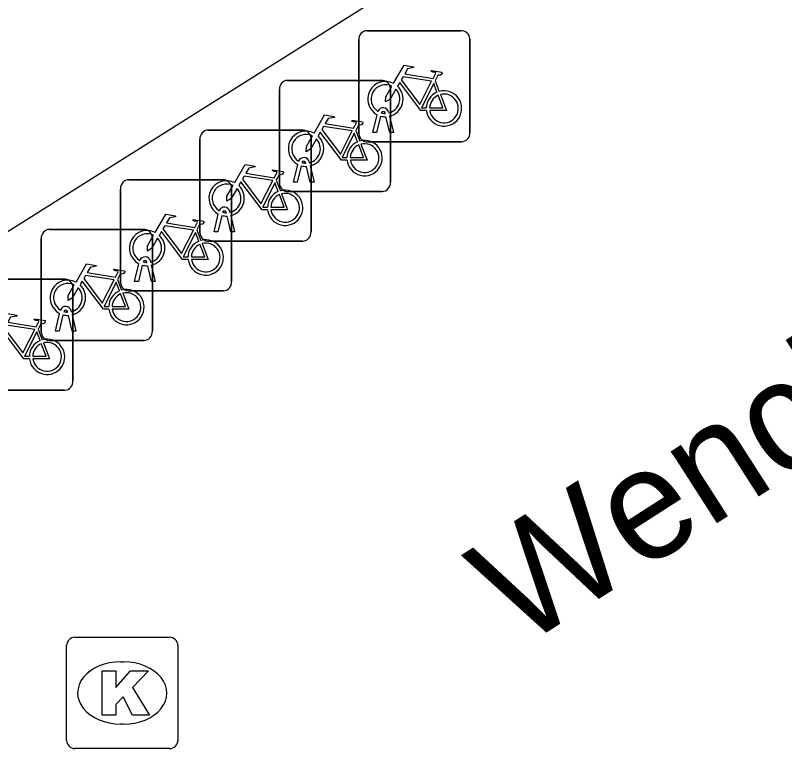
# Model space of a CAD drawing. Extents: x 159280 to 160375, y 384531 to 385872.
# Drawn here: x 160164.05 to 160170.97, y 384944.74 to 384951.33 of the extents above; entities that cross this region are included whole.
import ezdxf

# ---------------------------------------------------------------- set-up
doc = ezdxf.new("R2010")
doc.units = 0
for name, color, linetype in [('IMGEO_Fietsenrek', 7, 'Continuous'), ('IMGEO_Kolk', 7, 'Continuous'), ('IMGEO_Openbare_ruimte_label', 7, 'Continuous'), ('IMGEO_Pand', 7, 'Continuous')]:
    doc.layers.add(name, color=color, linetype=linetype)

msp = doc.modelspace()

# ---------------------------------------------------------------- linework, layer by layer
at = {"layer": 'IMGEO_Fietsenrek'}
for p, q in [((160167.2109, 384951.1935), (160168.0518, 384951.1935)), ((160168.0518, 384951.1935), (160167.2109, 384951.1935)), ((160167.1365, 384950.2689), (160167.1365, 384951.1098)), ((160167.1365, 384951.1098), (160167.1365, 384950.2689)), ((160168.1355, 384951.1191), (160168.1355, 384950.2782)), ((160168.1355, 384950.2782), (160168.1355, 384951.1191)), ((160166.4969, 384950.7465), (160167.3378, 384950.7465)), ((160167.3378, 384950.7465), (160166.4969, 384950.7465)), ((160167.8232, 384950.7432), (160167.8595, 384950.648)), ((160166.4225, 384949.8219), (160166.4225, 384950.6628)), ((160166.4225, 384950.6628), (160166.4225, 384949.8219)), ((160167.4215, 384950.6721), (160167.4215, 384949.8312)), ((160167.4215, 384949.8312), (160167.4215, 384950.6721)), ((160167.3739, 384950.4499), (160167.3729, 384950.4542)), ((160167.4046, 384950.4614), (160167.4064, 384950.4535)), ((160167.2635, 384950.2783), (160167.3018, 384950.4383)), ((160167.3322, 384950.4261), (160167.2969, 384950.2783)), ((160167.415, 384950.2783), (160167.3811, 384950.42)), ((160167.4134, 384950.4243), (160167.4484, 384950.2783)), ((160165.7829, 384950.3005), (160166.6238, 384950.3005)), ((160166.6238, 384950.3005), (160165.7829, 384950.3005)), ((160167.1092, 384950.2962), (160167.1455, 384950.201)), ((160167.2969, 384950.2783), (160167.2635, 384950.2783)), ((160167.4484, 384950.2783), (160167.415, 384950.2783)), ((160165.7085, 384949.3759), (160165.7085, 384950.2168)), ((160165.7085, 384950.2168), (160165.7085, 384949.3759)), ((160166.7075, 384950.2261), (160166.7075, 384949.3852)), ((160166.7075, 384949.3852), (160166.7075, 384950.2261)), ((160168.0611, 384950.1945), (160167.2202, 384950.1945)), ((160167.2202, 384950.1945), (160168.0611, 384950.1945)), ((160166.5495, 384949.8313), (160166.5878, 384949.9913)), ((160166.6182, 384949.9791), (160166.5829, 384949.8313)), ((160166.6599, 384950.0029), (160166.6589, 384950.0072)), ((160166.701, 384949.8313), (160166.6671, 384949.973)), ((160166.6906, 384950.0144), (160166.6924, 384950.0065)), ((160166.6994, 384949.9773), (160166.7344, 384949.8313)), ((160165.0689, 384949.8535), (160165.9098, 384949.8535)), ((160165.9098, 384949.8535), (160165.0689, 384949.8535)), ((160166.3952, 384949.8502), (160166.4315, 384949.755)), ((160166.5829, 384949.8313), (160166.5495, 384949.8313)), ((160166.7344, 384949.8313), (160166.701, 384949.8313)), ((160164.9945, 384948.9289), (160164.9945, 384949.7698)), ((160164.9945, 384949.7698), (160164.9945, 384948.9289)), ((160165.9935, 384949.7791), (160165.9935, 384948.9382)), ((160165.9935, 384948.9382), (160165.9935, 384949.7791)), ((160167.3471, 384949.7475), (160166.5062, 384949.7475)), ((160166.5062, 384949.7475), (160167.3471, 384949.7475)), ((160165.8355, 384949.3853), (160165.8738, 384949.5453)), ((160165.9459, 384949.5569), (160165.9449, 384949.5612)), ((160165.9766, 384949.5684), (160165.9784, 384949.5605)), ((160165.9042, 384949.5331), (160165.8689, 384949.3853)), ((160165.987, 384949.3853), (160165.9531, 384949.527)), ((160165.9854, 384949.5313), (160166.0204, 384949.3853)), ((160164.3559, 384949.4075), (160165.1968, 384949.4075)), ((160165.1968, 384949.4075), (160164.3559, 384949.4075)), ((160165.6812, 384949.4032), (160165.7175, 384949.308)), ((160165.8689, 384949.3853), (160165.8355, 384949.3853)), ((160166.0204, 384949.3853), (160165.987, 384949.3853)), ((160164.2815, 384948.4829), (160164.2815, 384949.3238)), ((160164.2815, 384949.3238), (160164.2815, 384948.4829)), ((160165.2805, 384949.3331), (160165.2805, 384948.4922)), ((160165.2805, 384948.4922), (160165.2805, 384949.3331)), ((160166.6331, 384949.3015), (160165.7922, 384949.3015)), ((160165.7922, 384949.3015), (160166.6331, 384949.3015)), ((160165.1215, 384948.9383), (160165.1598, 384949.0983)), ((160165.1902, 384949.0861), (160165.1549, 384948.9383)), ((160165.2319, 384949.1099), (160165.2309, 384949.1142)), ((160165.273, 384948.9383), (160165.2391, 384949.08)), ((160165.2626, 384949.1214), (160165.2644, 384949.1135)), ((160165.2714, 384949.0843), (160165.3064, 384948.9383)), ((160163.6419, 384948.9605), (160164.4828, 384948.9605)), ((160164.4828, 384948.9605), (160163.6419, 384948.9605)), ((160164.9682, 384948.9572), (160165.0045, 384948.862)), ((160165.1549, 384948.9383), (160165.1215, 384948.9383)), ((160165.3064, 384948.9383), (160165.273, 384948.9383)), ((160164.5665, 384948.8861), (160164.5665, 384948.0452)), ((160164.5665, 384948.0452), (160164.5665, 384948.8861)), ((160165.9191, 384948.8545), (160165.0782, 384948.8545)), ((160165.0782, 384948.8545), (160165.9191, 384948.8545)), ((160164.4085, 384948.4923), (160164.4468, 384948.6523)), ((160164.5189, 384948.6639), (160164.5179, 384948.6682)), ((160164.5496, 384948.6754), (160164.5514, 384948.6675)), ((160164.4772, 384948.6401), (160164.4419, 384948.4923)), ((160164.56, 384948.4923), (160164.5261, 384948.634)), ((160164.5584, 384948.6383), (160164.5934, 384948.4923)), ((160164.2542, 384948.5102), (160164.2905, 384948.415)), ((160164.4419, 384948.4923), (160164.4085, 384948.4923)), ((160164.5934, 384948.4923), (160164.56, 384948.4923)), ((160165.2061, 384948.4085), (160164.3652, 384948.4085)), ((160164.3652, 384948.4085), (160165.2061, 384948.4085)), ((160164.4921, 384947.9615), (160163.6512, 384947.9615)), ((160163.6512, 384947.9615), (160164.4921, 384947.9615))]:
    msp.add_line(p, q, dxfattribs=at)
for points in [[(160167.4491, 384950.7202), (160167.5438, 384950.8837), (160167.63, 384950.8699), (160167.6317, 384950.8612), (160167.5756, 384950.8503), (160167.5494, 384950.805), (160167.8046, 384950.7642)], [(160167.8046, 384950.7642), (160167.8296, 384950.813), (160167.8245, 384950.817), (160167.8013, 384950.8207), (160167.7886, 384950.8282), (160167.7876, 384950.8313), (160167.7898, 384950.8359), (160167.8846, 384950.8208), (160167.8869, 384950.8105), (160167.8775, 384950.7981), (160167.8651, 384950.7917), (160167.8506, 384950.7979), (160167.8232, 384950.7432)], [(160167.7448, 384950.4755), (160167.6951, 384950.4756), (160167.5044, 384950.7273), (160167.4854, 384950.6945)], [(160167.7917, 384950.739), (160167.5349, 384950.78), (160167.5182, 384950.7512), (160167.6852, 384950.5309), (160167.7917, 384950.739)], [(160167.4698, 384950.6677), (160167.4182, 384950.5785), (160167.3783, 384950.5525), (160167.3795, 384950.6), (160167.434, 384950.6942)], [(160167.8397, 384950.641), (160167.8104, 384950.7178), (160167.701, 384950.4997), (160167.7437, 384950.4996)], [(160167.7737, 384950.4995), (160167.8936, 384950.4993), (160167.8504, 384950.6129)], [(160167.8702, 384950.6198), (160167.9252, 384950.4752), (160167.7751, 384950.4755)], [(160166.7351, 384950.2732), (160166.8298, 384950.4367), (160166.916, 384950.4229), (160166.9177, 384950.4142), (160166.8616, 384950.4033), (160166.8354, 384950.358), (160167.0906, 384950.3172)], [(160167.0906, 384950.3172), (160167.1156, 384950.366), (160167.1105, 384950.37), (160167.0873, 384950.3737), (160167.0746, 384950.3812), (160167.0736, 384950.3843), (160167.0758, 384950.3889), (160167.1706, 384950.3738), (160167.1729, 384950.3635), (160167.1635, 384950.3511), (160167.1511, 384950.3447), (160167.1366, 384950.3509), (160167.1092, 384950.2962)], [(160167.0777, 384950.292), (160166.8209, 384950.333), (160166.8042, 384950.3042), (160166.9712, 384950.0839), (160167.0777, 384950.292)], [(160166.7558, 384950.2207), (160166.7042, 384950.1315), (160166.6643, 384950.1055), (160166.6655, 384950.153), (160166.72, 384950.2472)], [(160167.0308, 384950.0285), (160166.9811, 384950.0286), (160166.7904, 384950.2803), (160166.7714, 384950.2475)], [(160167.1257, 384950.194), (160167.0964, 384950.2708), (160166.987, 384950.0527), (160167.0297, 384950.0526)], [(160167.1562, 384950.1728), (160167.2112, 384950.0282), (160167.0611, 384950.0285)], [(160167.0597, 384950.0525), (160167.1796, 384950.0523), (160167.1364, 384950.1659)], [(160166.0211, 384949.8272), (160166.1158, 384949.9907), (160166.202, 384949.9769), (160166.2037, 384949.9682), (160166.1476, 384949.9573), (160166.1214, 384949.912), (160166.3766, 384949.8712)], [(160166.3766, 384949.8712), (160166.4016, 384949.92), (160166.3965, 384949.924), (160166.3733, 384949.9277), (160166.3606, 384949.9352), (160166.3596, 384949.9383), (160166.3618, 384949.9429), (160166.4566, 384949.9278), (160166.4589, 384949.9175), (160166.4495, 384949.9051), (160166.4371, 384949.8987), (160166.4226, 384949.9049), (160166.3952, 384949.8502)], [(160166.3168, 384949.5825), (160166.2671, 384949.5826), (160166.0764, 384949.8343), (160166.0574, 384949.8015)], [(160166.3637, 384949.846), (160166.1069, 384949.887), (160166.0902, 384949.8582), (160166.2572, 384949.6379), (160166.3637, 384949.846)], [(160166.4117, 384949.748), (160166.3824, 384949.8248), (160166.273, 384949.6067), (160166.3157, 384949.6066)], [(160166.0418, 384949.7747), (160165.9902, 384949.6855), (160165.9503, 384949.6595), (160165.9515, 384949.707), (160166.006, 384949.8012)], [(160166.3457, 384949.6065), (160166.4656, 384949.6063), (160166.4224, 384949.7199)], [(160166.4422, 384949.7268), (160166.4972, 384949.5822), (160166.3471, 384949.5825)], [(160165.3071, 384949.3802), (160165.4018, 384949.5437), (160165.488, 384949.5299), (160165.4897, 384949.5212), (160165.4336, 384949.5103), (160165.4074, 384949.465), (160165.6626, 384949.4242)], [(160165.6626, 384949.4242), (160165.6876, 384949.473), (160165.6825, 384949.477), (160165.6593, 384949.4807), (160165.6466, 384949.4882), (160165.6456, 384949.4913), (160165.6478, 384949.4959), (160165.7426, 384949.4808), (160165.7449, 384949.4705), (160165.7355, 384949.4581), (160165.7231, 384949.4517), (160165.7086, 384949.4579), (160165.6812, 384949.4032)], [(160165.6497, 384949.399), (160165.3929, 384949.44), (160165.3762, 384949.4112), (160165.5432, 384949.1909), (160165.6497, 384949.399)], [(160165.3278, 384949.3277), (160165.2762, 384949.2385), (160165.2363, 384949.2125), (160165.2375, 384949.26), (160165.292, 384949.3542)], [(160165.6028, 384949.1355), (160165.5531, 384949.1356), (160165.3624, 384949.3873), (160165.3434, 384949.3545)], [(160165.6977, 384949.301), (160165.6684, 384949.3778), (160165.559, 384949.1597), (160165.6017, 384949.1596)], [(160165.6317, 384949.1595), (160165.7516, 384949.1593), (160165.7084, 384949.2729)], [(160165.7282, 384949.2798), (160165.7832, 384949.1352), (160165.6331, 384949.1355)], [(160164.5941, 384948.9342), (160164.6888, 384949.0977), (160164.775, 384949.0839), (160164.7767, 384949.0752), (160164.7206, 384949.0643), (160164.6944, 384949.019), (160164.9496, 384948.9782)], [(160164.9367, 384948.953), (160164.6799, 384948.994), (160164.6632, 384948.9652), (160164.8302, 384948.7449), (160164.9367, 384948.953)], [(160164.9496, 384948.9782), (160164.9746, 384949.027), (160164.9695, 384949.031), (160164.9463, 384949.0347), (160164.9336, 384949.0422), (160164.9326, 384949.0453), (160164.9348, 384949.0499), (160165.0296, 384949.0348), (160165.0319, 384949.0245), (160165.0225, 384949.0121), (160165.0101, 384949.0057), (160164.9956, 384949.0119), (160164.9682, 384948.9572)], [(160164.8898, 384948.6895), (160164.8401, 384948.6896), (160164.6494, 384948.9413), (160164.6304, 384948.9085)], [(160164.9847, 384948.855), (160164.9554, 384948.9318), (160164.846, 384948.7137), (160164.8887, 384948.7136)], [(160164.6148, 384948.8817), (160164.5632, 384948.7925), (160164.5233, 384948.7665), (160164.5245, 384948.814), (160164.579, 384948.9082)], [(160164.9187, 384948.7135), (160165.0386, 384948.7133), (160164.9954, 384948.8269)], [(160165.0152, 384948.8338), (160165.0702, 384948.6892), (160164.9201, 384948.6895)], [(160163.8801, 384948.4872), (160163.9748, 384948.6507), (160164.061, 384948.6369), (160164.0627, 384948.6282), (160164.0066, 384948.6173), (160163.9804, 384948.572), (160164.2356, 384948.5312)], [(160164.2356, 384948.5312), (160164.2606, 384948.58), (160164.2555, 384948.584), (160164.2323, 384948.5877), (160164.2196, 384948.5952), (160164.2186, 384948.5983), (160164.2208, 384948.6029), (160164.3156, 384948.5878), (160164.3179, 384948.5775), (160164.3085, 384948.5651), (160164.2961, 384948.5587), (160164.2816, 384948.5649), (160164.2542, 384948.5102)], [(160164.2227, 384948.506), (160163.9659, 384948.547), (160163.9492, 384948.5182), (160164.1162, 384948.2979), (160164.2227, 384948.506)], [(160164.1758, 384948.2425), (160164.1261, 384948.2426), (160163.9354, 384948.4943), (160163.9164, 384948.4615)], [(160164.2707, 384948.408), (160164.2414, 384948.4848), (160164.132, 384948.2667), (160164.1747, 384948.2666)], [(160164.2047, 384948.2665), (160164.3246, 384948.2663), (160164.2814, 384948.3799)], [(160164.3012, 384948.3868), (160164.3562, 384948.2422), (160164.2061, 384948.2425)]]:
    msp.add_lwpolyline(points, dxfattribs=at)
for centre, radius, start, end in [((160167.2142, 384951.1156), 0.0779, 92.4484, 184.28452), ((160167.2142, 384951.1156), 0.0779, 92.4484, 184.28452), ((160168.0576, 384951.1158), 0.0779, 2.4484, 94.28452), ((160168.0576, 384951.1158), 0.0779, 2.4484, 94.28452), ((160166.5002, 384950.6686), 0.0779, 92.4484, 184.28452), ((160166.5002, 384950.6686), 0.0779, 92.4484, 184.28452), ((160167.3761, 384950.5789), 0.159, 62.67661, 242.13685), ((160167.3436, 384950.6688), 0.0779, 2.4484, 94.28452), ((160167.3436, 384950.6688), 0.0779, 2.4484, 94.28452), ((160167.3761, 384950.5789), 0.129, 63.31916, 238.90302), ((160167.3761, 384950.5789), 0.129, 283.60429, 43.43025), ((160167.3761, 384950.5789), 0.159, 283.5766, 46.60424), ((160167.9027, 384950.4949), 0.159, 187.0065, 105.77075), ((160167.9027, 384950.4949), 0.159, 113.3408, 178.32165), ((160167.9027, 384950.4949), 0.129, 113.92302, 177.95563), ((160167.9027, 384950.4949), 0.129, 188.67146, 104.58832), ((160167.3559, 384950.4503), 0.0499, 12.8025, 158.69338), ((160167.3559, 384950.4503), 0.0174, 12.8025, 163.45023), ((160167.3761, 384950.5789), 0.129, 253.41502, 269.02044), ((160167.3761, 384950.5789), 0.159, 253.99666, 271.78671), ((160165.7862, 384950.2226), 0.0779, 92.4484, 184.28452), ((160165.7862, 384950.2226), 0.0779, 92.4484, 184.28452), ((160166.6621, 384950.1319), 0.159, 62.67661, 242.13685), ((160166.6621, 384950.1319), 0.129, 63.31916, 238.90302), ((160166.6296, 384950.2228), 0.0779, 2.4484, 94.28452), ((160166.6296, 384950.2228), 0.0779, 2.4484, 94.28452), ((160166.6621, 384950.1319), 0.159, 283.5766, 46.60424), ((160167.2144, 384950.2722), 0.0779, 182.4484, 274.28452), ((160167.2144, 384950.2722), 0.0779, 182.4484, 274.28452), ((160168.0578, 384950.2724), 0.0779, 272.4484, 4.28452), ((160168.0578, 384950.2724), 0.0779, 272.4484, 4.28452), ((160166.6621, 384950.1319), 0.129, 283.60429, 43.43025), ((160167.1887, 384950.0479), 0.159, 113.3408, 178.32165), ((160167.1887, 384950.0479), 0.159, 187.0065, 105.77075), ((160167.1887, 384950.0479), 0.129, 188.67146, 104.58832), ((160167.1887, 384950.0479), 0.129, 113.92302, 177.95563), ((160166.6419, 384950.0033), 0.0499, 12.8025, 158.69338), ((160166.6621, 384950.1319), 0.159, 253.99666, 271.78671), ((160166.6419, 384950.0033), 0.0174, 12.8025, 163.45023), ((160166.6621, 384950.1319), 0.129, 253.41502, 269.02044), ((160165.0722, 384949.7756), 0.0779, 92.4484, 184.28452), ((160165.0722, 384949.7756), 0.0779, 92.4484, 184.28452), ((160165.9481, 384949.6859), 0.159, 62.67661, 242.13685), ((160165.9156, 384949.7758), 0.0779, 2.4484, 94.28452), ((160165.9156, 384949.7758), 0.0779, 2.4484, 94.28452), ((160166.5004, 384949.8252), 0.0779, 182.4484, 274.28452), ((160166.5004, 384949.8252), 0.0779, 182.4484, 274.28452), ((160167.3438, 384949.8254), 0.0779, 272.4484, 4.28452), ((160167.3438, 384949.8254), 0.0779, 272.4484, 4.28452), ((160165.9481, 384949.6859), 0.129, 63.31916, 238.90302), ((160165.9481, 384949.6859), 0.129, 283.60429, 43.43025), ((160165.9481, 384949.6859), 0.159, 283.5766, 46.60424), ((160166.4747, 384949.6019), 0.159, 187.0065, 105.77075), ((160166.4747, 384949.6019), 0.159, 113.3408, 178.32165), ((160166.4747, 384949.6019), 0.129, 113.92302, 177.95563), ((160166.4747, 384949.6019), 0.129, 188.67146, 104.58832), ((160165.9279, 384949.5573), 0.0499, 12.8025, 158.69338), ((160165.9279, 384949.5573), 0.0174, 12.8025, 163.45023), ((160165.9481, 384949.6859), 0.129, 253.41502, 269.02044), ((160165.9481, 384949.6859), 0.159, 253.99666, 271.78671), ((160164.3592, 384949.3296), 0.0779, 92.4484, 184.28452), ((160164.3592, 384949.3296), 0.0779, 92.4484, 184.28452), ((160165.2026, 384949.3298), 0.0779, 2.4484, 94.28452), ((160165.2026, 384949.3298), 0.0779, 2.4484, 94.28452), ((160165.2341, 384949.2389), 0.159, 62.67661, 242.13685), ((160165.2341, 384949.2389), 0.129, 63.31916, 238.90302), ((160165.2341, 384949.2389), 0.159, 283.5766, 46.60424), ((160165.7864, 384949.3792), 0.0779, 182.4484, 274.28452), ((160165.7864, 384949.3792), 0.0779, 182.4484, 274.28452), ((160166.6298, 384949.3794), 0.0779, 272.4484, 4.28452), ((160166.6298, 384949.3794), 0.0779, 272.4484, 4.28452), ((160165.2341, 384949.2389), 0.129, 283.60429, 43.43025), ((160165.7607, 384949.1549), 0.159, 113.3408, 178.32165), ((160165.7607, 384949.1549), 0.159, 187.0065, 105.77075), ((160165.7607, 384949.1549), 0.129, 113.92302, 177.95563), ((160165.7607, 384949.1549), 0.129, 188.67146, 104.58832), ((160165.2139, 384949.1103), 0.0499, 12.8025, 158.69338), ((160165.2341, 384949.2389), 0.159, 253.99666, 271.78671), ((160165.2139, 384949.1103), 0.0174, 12.8025, 163.45023), ((160165.2341, 384949.2389), 0.129, 253.41502, 269.02044), ((160164.5211, 384948.7929), 0.159, 62.67661, 242.13685), ((160164.5211, 384948.7929), 0.129, 63.31916, 238.90302), ((160164.4886, 384948.8828), 0.0779, 2.4484, 94.28452), ((160164.4886, 384948.8828), 0.0779, 2.4484, 94.28452), ((160165.0724, 384948.9322), 0.0779, 182.4484, 274.28452), ((160165.0724, 384948.9322), 0.0779, 182.4484, 274.28452), ((160165.9158, 384948.9324), 0.0779, 272.4484, 4.28452), ((160165.9158, 384948.9324), 0.0779, 272.4484, 4.28452), ((160164.5211, 384948.7929), 0.129, 283.60429, 43.43025), ((160164.5211, 384948.7929), 0.159, 283.5766, 46.60424), ((160165.0477, 384948.7089), 0.159, 113.3408, 178.32165), ((160165.0477, 384948.7089), 0.159, 187.0065, 105.77075), ((160165.0477, 384948.7089), 0.129, 113.92302, 177.95563), ((160165.0477, 384948.7089), 0.129, 188.67146, 104.58832), ((160164.5009, 384948.6643), 0.0499, 12.8025, 158.69338), ((160164.5009, 384948.6643), 0.0174, 12.8025, 163.45023), ((160164.5211, 384948.7929), 0.129, 253.41502, 269.02044), ((160164.5211, 384948.7929), 0.159, 253.99666, 271.78671), ((160164.3594, 384948.4862), 0.0779, 182.4484, 274.28452), ((160164.3594, 384948.4862), 0.0779, 182.4484, 274.28452), ((160165.2028, 384948.4864), 0.0779, 272.4484, 4.28452), ((160165.2028, 384948.4864), 0.0779, 272.4484, 4.28452), ((160164.3337, 384948.2619), 0.159, 113.3408, 178.32165), ((160164.3337, 384948.2619), 0.159, 187.0065, 105.77075), ((160164.3337, 384948.2619), 0.129, 113.92302, 177.95563), ((160164.3337, 384948.2619), 0.129, 188.67146, 104.58832), ((160164.4888, 384948.0394), 0.0779, 272.4484, 4.28452), ((160164.4888, 384948.0394), 0.0779, 272.4484, 4.28452)]:
    msp.add_arc(centre, radius, start, end, dxfattribs=at)
at = {"layer": 'IMGEO_Kolk'}
for p, q in [((160164.5839, 384945.7405), (160165.4361, 384945.7405)), ((160164.5095, 384944.8139), (160164.5095, 384945.6661)), ((160165.5105, 384945.6661), (160165.5105, 384944.8139)), ((160164.9975, 384945.5197), (160165.0225, 384945.5197)), ((160165.0195, 384944.9603), (160164.9946, 384944.9603)), ((160165.4361, 384944.7395), (160164.5839, 384944.7395))]:
    msp.add_line(p, q, dxfattribs=at)
for points in [[(160164.5839, 384945.7405), (160165.4361, 384945.7405)], [(160164.5095, 384944.8139), (160164.5095, 384945.6661)], [(160165.5105, 384945.6661), (160165.5105, 384944.8139)], [(160164.8297, 384945.44), (160164.9532, 384945.44), (160164.9532, 384945.2888), (160165.0828, 384945.44), (160165.2474, 384945.44), (160165.1013, 384945.2891), (160165.2539, 384945.04), (160165.1016, 384945.04), (160165.0173, 384945.2042), (160164.9532, 384945.1372), (160164.9532, 384945.04), (160164.8297, 384945.04), (160164.8297, 384945.44)], [(160165.4361, 384944.7395), (160164.5839, 384944.7395)]]:
    msp.add_lwpolyline(points, dxfattribs=at)
for centre, start, end in [((160164.586, 384945.664), 91.55205, 178.44795), ((160164.586, 384945.664), 91.55205, 178.44795), ((160165.434, 384945.664), 1.55205, 88.44795), ((160165.434, 384945.664), 1.55205, 88.44795), ((160164.586, 384944.816), 181.55205, 268.44795), ((160164.586, 384944.816), 181.55205, 268.44795), ((160165.434, 384944.816), 271.55205, 358.44795), ((160165.434, 384944.816), 271.55205, 358.44795)]:
    msp.add_arc(centre, 0.0765, start, end, dxfattribs=at)
for centre, major_axis, ratio, start_param, end_param in [((160164.996, 384945.24), (-0.3872, 0.002), 0.722429, 4.712389, 7.853982), ((160165.021, 384945.24), (-0.3901, 0.002), 0.717154, 1.570796, 4.712389)]:
    msp.add_ellipse(centre, major_axis=major_axis, ratio=ratio, start_param=start_param, end_param=end_param, dxfattribs=at)
at = {"layer": 'IMGEO_Pand'}
msp.add_lwpolyline([(160175.252, 384956.483), (160157.383, 384945.236)], dxfattribs=at)

# ---------------------------------------------------------------- texts
at = {"layer": 'IMGEO_Openbare_ruimte_label'}
msp.add_text('Wenckenbachstraat', height=1, rotation=32.67328, dxfattribs=at).set_placement((160168.5903, 384945.6324))

doc.saveas('drawing.dxf')
